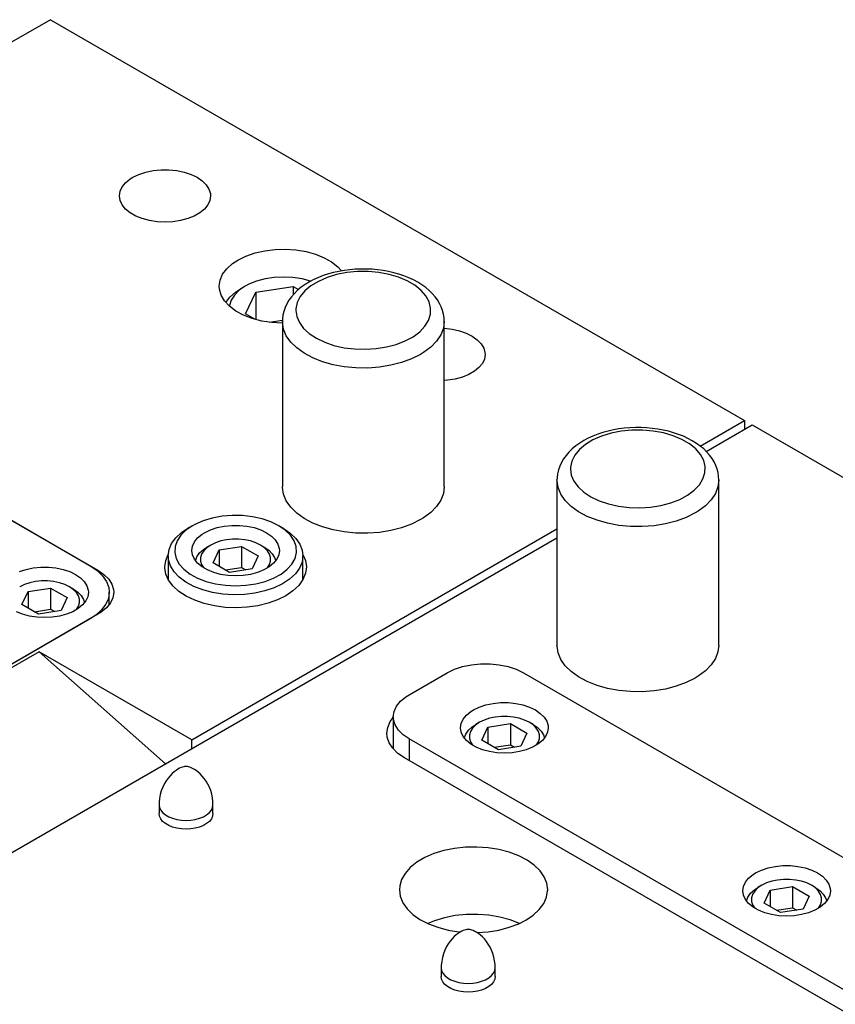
# Model space of a CAD drawing. Header units: inches. Extents: x 3 to 351, y 4 to 271.
# Tile 488 of 530: x 205.08 to 208.86, y 254.16 to 258.73. Entities that reach past the tile are written whole.
import ezdxf

# ---------------------------------------------------------------- set-up
doc = ezdxf.new("R2010")
doc.units = ezdxf.units.IN
doc.header["$LTSCALE"] = 0.5
doc.header["$MEASUREMENT"] = 0
doc.layers.add('DSS', color=7, linetype='Continuous')

msp = doc.modelspace()

# ---------------------------------------------------------------- linework, layer by layer
at = {"layer": 'DSS', "color": 190, "linetype": 'Continuous'}
for p, q in [((205.2263, 258.7264), (205.013, 258.6033)), ((205.2263, 258.7264), (208.4437, 256.8689)), ((205.5951, 257.9882), (205.6075, 257.996)), ((205.6075, 257.996), (205.6357, 258.0097)), ((205.6357, 258.0097), (205.6675, 258.0203)), ((205.6675, 258.0203), (205.7021, 258.0276)), ((205.7021, 258.0276), (205.7383, 258.0313)), ((205.7383, 258.0313), (205.775, 258.0313)), ((205.775, 258.0313), (205.8113, 258.0276)), ((205.8113, 258.0276), (205.8458, 258.0203)), ((205.8458, 258.0203), (205.8777, 258.0097)), ((205.8777, 258.0097), (205.9058, 257.996)), ((205.9058, 257.996), (205.9295, 257.9798)), ((205.5489, 257.9311), (205.5584, 257.9516)), ((205.5584, 257.9516), (205.574, 257.9708)), ((205.574, 257.9708), (205.5951, 257.9882)), ((205.9295, 257.9798), (205.9478, 257.9614)), ((205.9478, 257.9614), (205.9604, 257.9415)), ((205.5457, 257.9099), (205.5489, 257.9311)), ((205.5489, 257.8888), (205.5457, 257.9099)), ((205.9604, 257.9415), (205.9668, 257.9205)), ((205.9676, 257.9099), (205.9644, 257.8888)), ((205.9668, 257.9205), (205.9676, 257.9099)), ((205.5584, 257.8683), (205.5489, 257.8888)), ((205.574, 257.849), (205.5584, 257.8683)), ((205.9549, 257.8683), (205.9393, 257.849)), ((205.9644, 257.8888), (205.9549, 257.8683)), ((205.5951, 257.8316), (205.574, 257.849)), ((205.6211, 257.8166), (205.5951, 257.8316)), ((205.6512, 257.8045), (205.6211, 257.8166)), ((205.8923, 257.8166), (205.8621, 257.8045)), ((205.9183, 257.8316), (205.8923, 257.8166)), ((205.9393, 257.849), (205.9183, 257.8316)), ((205.6845, 257.7955), (205.6512, 257.8045)), ((205.72, 257.79), (205.6845, 257.7955)), ((205.7567, 257.7881), (205.72, 257.79)), ((205.7933, 257.79), (205.7567, 257.7881)), ((205.8288, 257.7955), (205.7933, 257.79)), ((205.8621, 257.8045), (205.8288, 257.7955)), ((206.0947, 257.6127), (206.1319, 257.6309)), ((206.1319, 257.6309), (206.1737, 257.6453)), ((206.1737, 257.6453), (206.219, 257.6556)), ((206.219, 257.6556), (206.2666, 257.6615)), ((206.2666, 257.6615), (206.3152, 257.6628)), ((206.3152, 257.6628), (206.3636, 257.6595)), ((206.3636, 257.6595), (206.4104, 257.6516)), ((206.4104, 257.6516), (206.4543, 257.6395)), ((206.4543, 257.6395), (206.4942, 257.6234)), ((206.0431, 257.5725), (206.0696, 257.5961)), ((206.0696, 257.5961), (206.0947, 257.6127)), ((206.4942, 257.6234), (206.529, 257.6037)), ((206.529, 257.6037), (206.5578, 257.5811)), ((206.0118, 257.5195), (206.0237, 257.5468)), ((206.0237, 257.5468), (206.0431, 257.5725)), ((206.5578, 257.5811), (206.575, 257.5624)), ((206.0078, 257.4915), (206.0118, 257.5195)), ((206.0087, 257.4777), (206.0078, 257.4915)), ((206.0166, 257.45), (206.0087, 257.4777)), ((206.0322, 257.4234), (206.0166, 257.45)), ((206.0552, 257.3986), (206.0322, 257.4234)), ((206.0848, 257.3763), (206.0552, 257.3986)), ((206.1204, 257.3571), (206.0848, 257.3763)), ((206.161, 257.3415), (206.1204, 257.3571)), ((206.2054, 257.33), (206.161, 257.3415)), ((206.2524, 257.3228), (206.2054, 257.33)), ((206.3009, 257.3201), (206.2524, 257.3228)), ((203.5469, 257.271), (205.4455, 256.1749)), ((207.0509, 257.2962), (207.087, 257.2923)), ((207.087, 257.2923), (207.1214, 257.2847)), ((207.1214, 257.2847), (207.153, 257.2738)), ((207.153, 257.2738), (207.1808, 257.2599)), ((207.1808, 257.2599), (207.204, 257.2435)), ((207.204, 257.2435), (207.2219, 257.2249)), ((207.2219, 257.2249), (207.234, 257.2049)), ((207.234, 257.2049), (207.2398, 257.1839)), ((207.2404, 257.1751), (207.2372, 257.1539)), ((207.2398, 257.1839), (207.2404, 257.1751)), ((207.2277, 257.1334), (207.2121, 257.1142)), ((207.2372, 257.1539), (207.2277, 257.1334)), ((207.191, 257.0968), (207.165, 257.0818)), ((207.2121, 257.1142), (207.191, 257.0968)), ((207.0661, 257.0551), (207.0509, 257.0539)), ((207.1016, 257.0606), (207.0661, 257.0551)), ((207.1349, 257.0696), (207.1016, 257.0606)), ((207.165, 257.0818), (207.1349, 257.0696)), ((208.238, 256.7502), (208.4437, 256.8689)), ((208.4437, 256.8689), (208.4437, 256.8281)), ((208.2657, 256.7253), (208.479, 256.8485)), ((208.479, 256.8485), (214.2066, 253.5417)), ((206.301, 256.5587), (206.3009, 256.5627)), ((206.306, 256.5272), (206.301, 256.5587)), ((207.0509, 256.5627), (207.0469, 256.5312)), ((206.3189, 256.4965), (206.306, 256.5272)), ((206.3394, 256.4672), (206.3189, 256.4965)), ((207.035, 256.5004), (207.0155, 256.4708)), ((207.0469, 256.5312), (207.035, 256.5004)), ((206.3671, 256.4399), (206.3394, 256.4672)), ((207.0155, 256.4708), (206.9887, 256.4433)), ((206.4013, 256.4153), (206.3671, 256.4399)), ((206.4414, 256.3938), (206.4013, 256.4153)), ((206.9411, 256.4096), (206.8996, 256.389)), ((206.9552, 256.4183), (206.9411, 256.4096)), ((206.9887, 256.4433), (206.9552, 256.4183)), ((205.8804, 255.389), (207.5737, 256.3666)), ((206.4865, 256.3759), (206.4414, 256.3938)), ((206.5356, 256.3619), (206.4865, 256.3759)), ((206.5878, 256.3523), (206.5356, 256.3619)), ((206.6418, 256.3471), (206.5878, 256.3523)), ((206.8035, 256.3591), (206.7508, 256.3506)), ((206.8534, 256.372), (206.8035, 256.3591)), ((206.8996, 256.389), (206.8534, 256.372)), ((203.8463, 254.1738), (207.5737, 256.3258)), ((206.6965, 256.3465), (206.6418, 256.3471)), ((206.7508, 256.3506), (206.6965, 256.3465)), ((205.7556, 256.1902), (205.7596, 256.2197)), ((205.7596, 256.2197), (205.7714, 256.2484)), ((206.396, 256.2484), (206.4078, 256.2196)), ((206.4078, 256.2196), (206.4118, 256.1902)), ((205.4455, 256.1749), (205.4735, 256.1556)), ((205.7556, 256.1868), (205.7556, 256.1902)), ((205.7605, 256.1574), (205.7556, 256.1868)), ((206.4118, 256.1902), (206.4078, 256.1607)), ((205.4735, 256.1556), (205.4953, 256.1338)), ((205.4953, 256.1338), (205.5102, 256.1102)), ((205.7733, 256.1288), (205.7605, 256.1574)), ((205.7936, 256.1016), (205.7733, 256.1288)), ((206.3959, 256.132), (206.3765, 256.1046)), ((206.4078, 256.1607), (206.3959, 256.132)), ((205.5102, 256.1102), (205.5178, 256.0854)), ((205.5178, 256.0854), (205.5188, 256.0728)), ((205.821, 256.0767), (205.7936, 256.1016)), ((206.3498, 256.0794), (206.3168, 256.0568)), ((206.3765, 256.1046), (206.3498, 256.0794)), ((205.515, 256.0478), (205.5037, 256.0235)), ((205.5188, 256.0728), (205.515, 256.0478)), ((205.8548, 256.0545), (205.821, 256.0767)), ((205.8942, 256.0356), (205.8548, 256.0545)), ((205.9381, 256.0204), (205.8942, 256.0356)), ((206.278, 256.0375), (206.2345, 256.0219)), ((206.3168, 256.0568), (206.278, 256.0375)), ((205.4853, 256.0007), (205.4603, 255.9801)), ((205.5037, 256.0235), (205.4853, 256.0007)), ((205.9857, 256.0094), (205.9381, 256.0204)), ((206.0356, 256.0028), (205.9857, 256.0094)), ((206.0866, 256.0008), (206.0356, 256.0028)), ((206.1376, 256.0033), (206.0866, 256.0008)), ((206.1873, 256.0105), (206.1376, 256.0033)), ((206.2345, 256.0219), (206.1873, 256.0105)), ((205.4455, 255.9708), (203.2818, 254.7215)), ((205.4603, 255.9801), (205.4455, 255.9708)), ((207.5738, 255.8238), (207.5737, 255.8279)), ((207.5788, 255.7924), (207.5738, 255.8238)), ((208.3237, 255.8279), (208.3197, 255.7964)), ((205.1733, 255.7973), (203.5823, 254.8787)), ((205.8804, 255.389), (205.1733, 255.7973)), ((205.1733, 255.7973), (205.7589, 255.278)), ((207.5917, 255.7616), (207.5788, 255.7924)), ((207.6122, 255.7323), (207.5917, 255.7616)), ((208.3078, 255.7655), (208.2882, 255.736)), ((208.3197, 255.7964), (208.3078, 255.7655)), ((207.6398, 255.7051), (207.6122, 255.7323)), ((208.2882, 255.736), (208.2615, 255.7084)), ((207.6741, 255.6804), (207.6398, 255.7051)), ((207.7142, 255.6589), (207.6741, 255.6804)), ((208.2139, 255.6748), (208.1724, 255.6541)), ((208.228, 255.6834), (208.2139, 255.6748)), ((208.2615, 255.7084), (208.228, 255.6834)), ((207.7593, 255.641), (207.7142, 255.6589)), ((207.8084, 255.6271), (207.7593, 255.641)), ((207.8606, 255.6174), (207.8084, 255.6271)), ((208.0763, 255.6243), (208.0236, 255.6157)), ((208.1262, 255.6372), (208.0763, 255.6243)), ((208.1724, 255.6541), (208.1262, 255.6372)), ((207.9146, 255.6123), (207.8606, 255.6174)), ((207.9693, 255.6117), (207.9146, 255.6123)), ((208.0236, 255.6157), (207.9693, 255.6117)), ((206.8007, 255.4733), (206.8148, 255.4924)), ((206.7848, 255.4196), (206.7888, 255.4468)), ((206.7888, 255.4468), (206.8007, 255.4733)), ((206.7865, 255.402), (206.7848, 255.4196)), ((206.7956, 255.3753), (206.7865, 255.402)), ((205.8804, 255.3482), (205.8804, 255.389)), ((206.8123, 255.3497), (206.7956, 255.3753)), ((206.8363, 255.3262), (206.8123, 255.3497)), ((206.8668, 255.3053), (206.8363, 255.3262)), ((211.5337, 252.6109), (206.8668, 255.3053)), ((205.7308, 255.0346), (205.7289, 255.0471)), ((205.7364, 255.0224), (205.7308, 255.0346)), ((205.977, 255.0346), (205.9713, 255.0224)), ((205.9789, 255.0471), (205.977, 255.0346)), ((205.7456, 255.011), (205.7364, 255.0224)), ((205.7581, 255.0007), (205.7456, 255.011)), ((205.7735, 254.9918), (205.7581, 255.0007)), ((205.7914, 254.9846), (205.7735, 254.9918)), ((205.8111, 254.9793), (205.7914, 254.9846)), ((205.9164, 254.9846), (205.8966, 254.9793)), ((205.9342, 254.9918), (205.9164, 254.9846)), ((205.9496, 255.0007), (205.9342, 254.9918)), ((205.9621, 255.011), (205.9496, 255.0007)), ((205.9713, 255.0224), (205.9621, 255.011)), ((205.8322, 254.976), (205.8111, 254.9793)), ((205.8539, 254.9749), (205.8322, 254.976)), ((205.8756, 254.976), (205.8539, 254.9749)), ((205.8966, 254.9793), (205.8756, 254.976)), ((207.2022, 254.8922), (207.1498, 254.8913)), ((207.2542, 254.8886), (207.2022, 254.8922)), ((207.0026, 254.8616), (206.9606, 254.8434)), ((207.0488, 254.8758), (207.0026, 254.8616)), ((207.0983, 254.8858), (207.0488, 254.8758)), ((207.1498, 254.8913), (207.0983, 254.8858)), ((207.3047, 254.8804), (207.2542, 254.8886)), ((207.3524, 254.8679), (207.3047, 254.8804)), ((207.3962, 254.8513), (207.3524, 254.8679)), ((207.4352, 254.8311), (207.3962, 254.8513)), ((206.9239, 254.8219), (206.8933, 254.7973)), ((206.9606, 254.8434), (206.9239, 254.8219)), ((207.4685, 254.8077), (207.4352, 254.8311)), ((207.4951, 254.7817), (207.4685, 254.8077)), ((206.8695, 254.7703), (206.8531, 254.7416)), ((206.8933, 254.7973), (206.8695, 254.7703)), ((207.5146, 254.7536), (207.4951, 254.7817)), ((206.8444, 254.7118), (206.843, 254.694)), ((206.8531, 254.7416), (206.8444, 254.7118)), ((207.5265, 254.7241), (207.5146, 254.7536)), ((207.5305, 254.694), (207.5265, 254.7241)), ((206.843, 254.694), (206.847, 254.6638)), ((207.5253, 254.6594), (207.5304, 254.6895)), ((207.5304, 254.6895), (207.5305, 254.694)), ((206.847, 254.6638), (206.8589, 254.6344)), ((206.8589, 254.6344), (206.8784, 254.6063)), ((207.4917, 254.6023), (207.5122, 254.6301)), ((207.5122, 254.6301), (207.5253, 254.6594)), ((206.8784, 254.6063), (206.9051, 254.5802)), ((206.9051, 254.5802), (206.9383, 254.5568)), ((207.1022, 254.5744), (207.0525, 254.5648)), ((207.1538, 254.5796), (207.1022, 254.5744)), ((207.2062, 254.5802), (207.1538, 254.5796)), ((207.2581, 254.5762), (207.2062, 254.5802)), ((207.3084, 254.5677), (207.2581, 254.5762)), ((207.4298, 254.5536), (207.464, 254.5766)), ((207.464, 254.5766), (207.4917, 254.6023)), ((206.9383, 254.5568), (206.9773, 254.5366)), ((207.006, 254.5509), (206.9742, 254.538)), ((206.9773, 254.5366), (207.0212, 254.5201)), ((207.0525, 254.5648), (207.006, 254.5509)), ((207.3559, 254.5549), (207.3084, 254.5677)), ((207.3525, 254.5201), (207.3963, 254.5367)), ((207.3994, 254.538), (207.3559, 254.5549)), ((207.3963, 254.5367), (207.4298, 254.5536)), ((207.0212, 254.5201), (207.0689, 254.5076)), ((207.0689, 254.5076), (207.1193, 254.4994)), ((207.1193, 254.4994), (207.1263, 254.4986)), ((207.2023, 254.4957), (207.2543, 254.4994)), ((207.2543, 254.4994), (207.3048, 254.5076)), ((207.3048, 254.5076), (207.3525, 254.5201)), ((207.0389, 254.2793), (207.037, 254.2919)), ((207.0446, 254.2672), (207.0389, 254.2793)), ((207.0538, 254.2558), (207.0446, 254.2672)), ((207.0663, 254.2455), (207.0538, 254.2558)), ((207.2703, 254.2558), (207.2578, 254.2455)), ((207.2795, 254.2672), (207.2703, 254.2558)), ((207.2851, 254.2793), (207.2795, 254.2672)), ((207.287, 254.2919), (207.2851, 254.2793)), ((207.0817, 254.2366), (207.0663, 254.2455)), ((207.0995, 254.2294), (207.0817, 254.2366)), ((207.1193, 254.224), (207.0995, 254.2294)), ((207.1403, 254.2208), (207.1193, 254.224)), ((207.162, 254.2197), (207.1403, 254.2208)), ((207.1837, 254.2208), (207.162, 254.2197)), ((207.2048, 254.224), (207.1837, 254.2208)), ((207.2245, 254.2294), (207.2048, 254.224)), ((207.2424, 254.2366), (207.2245, 254.2294)), ((207.2578, 254.2455), (207.2424, 254.2366))]:
    msp.add_line(p, q, dxfattribs=at)
at = {"layer": 'DSS', "color": 9, "linetype": 'Continuous'}
for p, q in [((206.4903, 257.5404), (206.4678, 257.5317)), ((206.5137, 257.5481), (206.4903, 257.5404)), ((206.5377, 257.5547), (206.5137, 257.5481)), ((206.5623, 257.5601), (206.5377, 257.5547)), ((206.5874, 257.5645), (206.5623, 257.5601)), ((206.6129, 257.5678), (206.5874, 257.5645)), ((206.6386, 257.57), (206.6129, 257.5678)), ((206.6646, 257.571), (206.6386, 257.57)), ((206.6906, 257.5709), (206.6646, 257.571)), ((206.7165, 257.5697), (206.6906, 257.5709)), ((206.7422, 257.5674), (206.7165, 257.5697)), ((206.7677, 257.564), (206.7422, 257.5674)), ((206.7927, 257.5595), (206.7677, 257.564)), ((206.8173, 257.5539), (206.7927, 257.5595)), ((206.8412, 257.5472), (206.8173, 257.5539)), ((206.8644, 257.5394), (206.8412, 257.5472)), ((206.8867, 257.5305), (206.8644, 257.5394)), ((206.4062, 257.4991), (206.3881, 257.4862)), ((206.4257, 257.511), (206.4062, 257.4991)), ((206.4462, 257.5219), (206.4257, 257.511)), ((206.4678, 257.5317), (206.4462, 257.5219)), ((206.9081, 257.5206), (206.8867, 257.5305)), ((206.9284, 257.5098), (206.9081, 257.5206)), ((206.9473, 257.4979), (206.9284, 257.5098)), ((206.965, 257.4852), (206.9473, 257.4979)), ((206.3562, 257.4576), (206.3427, 257.4421)), ((206.3714, 257.4724), (206.3562, 257.4576)), ((206.3881, 257.4862), (206.3714, 257.4724)), ((206.9811, 257.4718), (206.965, 257.4852)), ((206.9956, 257.4576), (206.9811, 257.4718)), ((207.0085, 257.4428), (206.9956, 257.4576)), ((206.3213, 257.4092), (206.3134, 257.3921)), ((206.3311, 257.4259), (206.3213, 257.4092)), ((206.3427, 257.4421), (206.3311, 257.4259)), ((207.0197, 257.4275), (207.0085, 257.4428)), ((207.0292, 257.4117), (207.0197, 257.4275)), ((207.037, 257.3955), (207.0292, 257.4117)), ((206.3035, 257.3573), (206.3013, 257.3398)), ((206.3075, 257.3748), (206.3035, 257.3573)), ((206.3134, 257.3921), (206.3075, 257.3748)), ((207.0431, 257.379), (207.037, 257.3955)), ((207.0474, 257.3621), (207.0431, 257.379)), ((207.05, 257.345), (207.0474, 257.3621)), ((206.3013, 257.3398), (206.3009, 257.3283)), ((206.3009, 257.3282), (206.3009, 256.5627)), ((207.0509, 257.3282), (207.05, 257.345)), ((207.0509, 256.5627), (207.0509, 257.3282)), ((203.5823, 257.2506), (205.4102, 256.1953)), ((207.7864, 256.8133), (207.7631, 256.8056)), ((207.8105, 256.8198), (207.7864, 256.8133)), ((207.8351, 256.8253), (207.8105, 256.8198)), ((207.8602, 256.8297), (207.8351, 256.8253)), ((207.8857, 256.833), (207.8602, 256.8297)), ((207.9114, 256.8351), (207.8857, 256.833)), ((207.9374, 256.8362), (207.9114, 256.8351)), ((207.9633, 256.8361), (207.9374, 256.8362)), ((207.9893, 256.8349), (207.9633, 256.8361)), ((208.015, 256.8326), (207.9893, 256.8349)), ((208.0405, 256.8292), (208.015, 256.8326)), ((208.0655, 256.8247), (208.0405, 256.8292)), ((208.0901, 256.819), (208.0655, 256.8247)), ((208.114, 256.8123), (208.0901, 256.819)), ((208.1372, 256.8045), (208.114, 256.8123)), ((207.679, 256.7643), (207.6609, 256.7514)), ((207.6985, 256.7762), (207.679, 256.7643)), ((207.719, 256.7871), (207.6985, 256.7762)), ((207.7406, 256.7969), (207.719, 256.7871)), ((207.7631, 256.8056), (207.7406, 256.7969)), ((208.1595, 256.7957), (208.1372, 256.8045)), ((208.1809, 256.7858), (208.1595, 256.7957)), ((208.2011, 256.7749), (208.1809, 256.7858)), ((208.2201, 256.7631), (208.2011, 256.7749)), ((208.2377, 256.7504), (208.2201, 256.7631)), ((207.629, 256.7228), (207.6155, 256.7072)), ((207.6442, 256.7375), (207.629, 256.7228)), ((207.6609, 256.7514), (207.6442, 256.7375)), ((208.2539, 256.7369), (208.2377, 256.7504)), ((208.2684, 256.7228), (208.2539, 256.7369)), ((208.2813, 256.708), (208.2684, 256.7228)), ((207.5941, 256.6743), (207.5862, 256.6573)), ((207.6039, 256.691), (207.5941, 256.6743)), ((207.6155, 256.7072), (207.6039, 256.691)), ((208.2925, 256.6927), (208.2813, 256.708)), ((208.302, 256.6769), (208.2925, 256.6927)), ((208.3097, 256.6607), (208.302, 256.6769)), ((207.5803, 256.6399), (207.5762, 256.6225)), ((207.5862, 256.6573), (207.5803, 256.6399)), ((208.3158, 256.6441), (208.3097, 256.6607)), ((208.3202, 256.6273), (208.3158, 256.6441)), ((208.3228, 256.6101), (208.3202, 256.6273)), ((207.5741, 256.605), (207.5737, 256.5934)), ((207.5737, 256.5934), (207.5737, 255.8279)), ((207.5762, 256.6225), (207.5741, 256.605)), ((208.3237, 256.5934), (208.3228, 256.6101)), ((208.3237, 255.8279), (208.3237, 256.5934)), ((205.9333, 256.4042), (205.8954, 256.3877)), ((205.9755, 256.4168), (205.9333, 256.4042)), ((206.0208, 256.4251), (205.9755, 256.4168)), ((206.0678, 256.429), (206.0208, 256.4251)), ((206.1153, 256.4282), (206.0678, 256.429)), ((206.1619, 256.4229), (206.1153, 256.4282)), ((206.2063, 256.4131), (206.1619, 256.4229)), ((206.2472, 256.3992), (206.2063, 256.4131)), ((206.2835, 256.3815), (206.2472, 256.3992)), ((205.8533, 256.3605), (205.8292, 256.3369)), ((205.8331, 256.3494), (205.8627, 256.3692)), ((205.8839, 256.3815), (205.8533, 256.3605)), ((205.8839, 256.3815), (205.8627, 256.3692)), ((205.8954, 256.3877), (205.8839, 256.3815)), ((205.9401, 256.3491), (205.9672, 256.3622)), ((205.9672, 256.3622), (205.9978, 256.3724)), ((205.9978, 256.3724), (206.0311, 256.3794)), ((206.0311, 256.3794), (206.066, 256.383)), ((206.066, 256.383), (206.1014, 256.383)), ((206.1014, 256.383), (206.1363, 256.3794)), ((206.1363, 256.3794), (206.1695, 256.3724)), ((206.1695, 256.3724), (206.2002, 256.3622)), ((206.2002, 256.3622), (206.2273, 256.3491)), ((206.3047, 256.3692), (206.2835, 256.3815)), ((206.314, 256.3606), (206.2835, 256.3815)), ((206.3047, 256.3692), (206.3371, 256.3473)), ((206.3381, 256.337), (206.314, 256.3606)), ((205.7871, 256.2984), (205.8065, 256.325)), ((205.8122, 256.3113), (205.803, 256.2844)), ((205.8065, 256.325), (205.8331, 256.3494)), ((205.8292, 256.3369), (205.8122, 256.3113)), ((205.8928, 256.3062), (205.9078, 256.3248)), ((205.9078, 256.3248), (205.9281, 256.3415)), ((205.9281, 256.3415), (205.9401, 256.3491)), ((206.2273, 256.3491), (206.2501, 256.3334)), ((206.2501, 256.3334), (206.2678, 256.3157)), ((206.2678, 256.3157), (206.2799, 256.2965)), ((206.3371, 256.3473), (206.363, 256.3226)), ((206.3551, 256.3114), (206.3381, 256.337)), ((206.3644, 256.2845), (206.3551, 256.3114)), ((206.363, 256.3226), (206.3817, 256.2959)), ((205.7712, 256.2416), (205.7752, 256.2704)), ((205.7752, 256.2704), (205.7871, 256.2984)), ((205.803, 256.2844), (205.8016, 256.257)), ((205.8806, 256.2661), (205.8837, 256.2865)), ((205.8837, 256.2458), (205.8806, 256.2661)), ((205.8837, 256.2865), (205.8928, 256.3062)), ((206.2799, 256.2965), (206.286, 256.2764)), ((206.2868, 256.2661), (206.2837, 256.2458)), ((206.286, 256.2764), (206.2868, 256.2661)), ((206.3658, 256.2571), (206.3644, 256.2845)), ((206.3817, 256.2959), (206.3929, 256.2677)), ((206.3929, 256.2677), (206.3962, 256.2416)), ((205.7712, 256.2416), (205.7712, 256.1324)), ((205.7728, 256.2235), (205.7712, 256.2416)), ((205.7818, 256.1951), (205.7728, 256.2235)), ((205.8016, 256.257), (205.8083, 256.2298)), ((205.8083, 256.2298), (205.8227, 256.2037)), ((205.8928, 256.226), (205.8837, 256.2458)), ((205.9078, 256.2075), (205.8928, 256.226)), ((206.2746, 256.226), (206.2596, 256.2075)), ((206.2837, 256.2458), (206.2746, 256.226)), ((206.3448, 256.2038), (206.3592, 256.23)), ((206.3592, 256.23), (206.3658, 256.2571)), ((206.3962, 256.2416), (206.3922, 256.2129)), ((206.3962, 256.1324), (206.3962, 256.2416)), ((205.0815, 256.1689), (205.1122, 256.1791)), ((205.1122, 256.1791), (205.1455, 256.1861)), ((205.1455, 256.1861), (205.1803, 256.1897)), ((205.1803, 256.1897), (205.2157, 256.1897)), ((205.2157, 256.1897), (205.2506, 256.1861)), ((205.2506, 256.1861), (205.2839, 256.1791)), ((205.2839, 256.1791), (205.3146, 256.1689)), ((205.4102, 256.1953), (205.4418, 256.1738)), ((205.4418, 256.1738), (205.467, 256.1495)), ((205.7985, 256.1679), (205.7818, 256.1951)), ((205.8227, 256.2037), (205.8445, 256.1793)), ((205.8445, 256.1793), (205.8731, 256.1574)), ((205.9281, 256.1908), (205.9078, 256.2075)), ((205.9531, 256.1763), (205.9281, 256.1908)), ((205.9821, 256.1646), (205.9531, 256.1763)), ((206.2143, 256.1763), (206.1853, 256.1646)), ((206.2393, 256.1908), (206.2143, 256.1763)), ((206.2596, 256.2075), (206.2393, 256.1908)), ((206.2944, 256.1575), (206.323, 256.1794)), ((206.323, 256.1794), (206.3448, 256.2038)), ((206.3803, 256.1849), (206.3609, 256.1583)), ((206.3922, 256.2129), (206.3803, 256.1849)), ((205.3146, 256.1689), (205.3417, 256.1558)), ((205.3417, 256.1558), (205.3644, 256.1401)), ((205.3644, 256.1401), (205.3821, 256.1224)), ((205.467, 256.1495), (205.4851, 256.1232)), ((205.8225, 256.1426), (205.7985, 256.1679)), ((205.8531, 256.1199), (205.8225, 256.1426)), ((205.8731, 256.1574), (205.9076, 256.1386)), ((205.9076, 256.1386), (205.9471, 256.1234)), ((206.0142, 256.1559), (205.9821, 256.1646)), ((206.0484, 256.1506), (206.0142, 256.1559)), ((206.0837, 256.1489), (206.0484, 256.1506)), ((206.119, 256.1506), (206.0837, 256.1489)), ((206.1532, 256.1559), (206.119, 256.1506)), ((206.1853, 256.1646), (206.1532, 256.1559)), ((206.2205, 256.1234), (206.26, 256.1387)), ((206.26, 256.1387), (206.2944, 256.1575)), ((206.3343, 256.1339), (206.3014, 256.1122)), ((206.3609, 256.1583), (206.3343, 256.1339)), ((205.3821, 256.1224), (205.3942, 256.1032)), ((205.3942, 256.1032), (205.4004, 256.0831)), ((205.4004, 256.0831), (205.4012, 256.0728)), ((205.4851, 256.1232), (205.4954, 256.0956)), ((205.4954, 256.0956), (205.498, 256.0728)), ((205.8897, 256.1002), (205.8531, 256.1199)), ((205.9312, 256.0842), (205.8897, 256.1002)), ((205.9766, 256.0721), (205.9312, 256.0842)), ((205.9471, 256.1234), (205.9905, 256.1122)), ((205.9905, 256.1122), (206.0365, 256.1053)), ((206.0365, 256.1053), (206.0838, 256.103)), ((206.0838, 256.103), (206.1311, 256.1054)), ((206.1311, 256.1054), (206.1771, 256.1122)), ((206.2198, 256.0792), (206.1732, 256.0688)), ((206.1771, 256.1122), (206.2205, 256.1234)), ((206.2629, 256.0938), (206.2198, 256.0792)), ((206.3014, 256.1122), (206.2629, 256.0938)), ((205.3981, 256.0525), (205.3889, 256.0327)), ((205.4012, 256.0728), (205.3981, 256.0525)), ((205.494, 256.0447), (205.4822, 256.0172)), ((205.498, 256.0728), (205.494, 256.0447)), ((205.498, 256.0153), (205.498, 256.0728)), ((206.0248, 256.0645), (205.9766, 256.0721)), ((206.0744, 256.0613), (206.0248, 256.0645)), ((206.1243, 256.0628), (206.0744, 256.0613)), ((206.1732, 256.0688), (206.1243, 256.0628)), ((205.3536, 255.9974), (205.3286, 255.983)), ((205.374, 256.0142), (205.3536, 255.9974)), ((205.3889, 256.0327), (205.374, 256.0142)), ((205.4627, 255.9913), (205.4363, 255.9675)), ((205.4822, 256.0172), (205.4627, 255.9913)), ((205.4102, 255.9504), (203.3171, 254.742)), ((205.0965, 255.9713), (205.0675, 255.983)), ((205.1286, 255.9626), (205.0965, 255.9713)), ((205.1628, 255.9573), (205.1286, 255.9626)), ((205.198, 255.9556), (205.1628, 255.9573)), ((205.2333, 255.9573), (205.198, 255.9556)), ((205.2675, 255.9626), (205.2333, 255.9573)), ((205.2996, 255.9713), (205.2675, 255.9626)), ((205.3286, 255.983), (205.2996, 255.9713)), ((205.4363, 255.9675), (205.4102, 255.9504)), ((207.0648, 255.6997), (207.0982, 255.7159)), ((207.0982, 255.7159), (207.1359, 255.7284)), ((207.1359, 255.7284), (207.1769, 255.7371)), ((207.1769, 255.7371), (207.2198, 255.7414)), ((207.2198, 255.7414), (207.2634, 255.7414)), ((207.2634, 255.7414), (207.3063, 255.7371)), ((207.3063, 255.7371), (207.3472, 255.7284)), ((207.3472, 255.7284), (207.385, 255.7159)), ((207.385, 255.7159), (207.4184, 255.6997)), ((206.888, 255.5976), (207.0648, 255.6997)), ((207.4184, 255.6997), (212.0853, 253.0053)), ((206.8483, 255.5677), (206.8733, 255.5884)), ((206.8733, 255.5884), (206.888, 255.5976)), ((206.8186, 255.5206), (206.8299, 255.5449)), ((206.8299, 255.5449), (206.8483, 255.5677)), ((207.1863, 255.5275), (207.2135, 255.5406)), ((207.2135, 255.5406), (207.2441, 255.5508)), ((207.2441, 255.5508), (207.2774, 255.5578)), ((207.2774, 255.5578), (207.3123, 255.5614)), ((207.3123, 255.5614), (207.3477, 255.5614)), ((207.3477, 255.5614), (207.3825, 255.5578)), ((207.3825, 255.5578), (207.4158, 255.5508)), ((207.4158, 255.5508), (207.4465, 255.5406)), ((207.4465, 255.5406), (207.4736, 255.5275)), ((206.8148, 255.4956), (206.8186, 255.5206)), ((206.8148, 255.4956), (206.8148, 255.3468)), ((206.8158, 255.483), (206.8148, 255.4956)), ((207.1391, 255.4847), (207.1541, 255.5032)), ((207.1541, 255.5032), (207.1744, 255.5199)), ((207.1744, 255.5199), (207.1863, 255.5275)), ((207.4736, 255.5275), (207.4964, 255.5118)), ((207.4964, 255.5118), (207.5141, 255.4941)), ((207.5141, 255.4941), (207.5262, 255.4749)), ((206.8233, 255.4582), (206.8158, 255.483)), ((206.8382, 255.4346), (206.8233, 255.4582)), ((207.1268, 255.4445), (207.1299, 255.4649)), ((207.1299, 255.4242), (207.1268, 255.4445)), ((207.1299, 255.4649), (207.1391, 255.4847)), ((207.5262, 255.4749), (207.5323, 255.4548)), ((207.5331, 255.4445), (207.53, 255.4242)), ((207.5323, 255.4548), (207.5331, 255.4445)), ((206.86, 255.4128), (206.8382, 255.4346)), ((206.888, 255.3935), (206.86, 255.4128)), ((207.1391, 255.4044), (207.1299, 255.4242)), ((207.1541, 255.3859), (207.1391, 255.4044)), ((207.5208, 255.4044), (207.5059, 255.3859)), ((207.53, 255.4242), (207.5208, 255.4044)), ((211.5549, 252.6991), (206.888, 255.3935)), ((207.1744, 255.3692), (207.1541, 255.3859)), ((207.1994, 255.3547), (207.1744, 255.3692)), ((207.2284, 255.343), (207.1994, 255.3547)), ((207.4605, 255.3547), (207.4315, 255.343)), ((207.4856, 255.3692), (207.4605, 255.3547)), ((207.5059, 255.3859), (207.4856, 255.3692)), ((207.2605, 255.3343), (207.2284, 255.343)), ((207.2947, 255.3291), (207.2605, 255.3343)), ((207.33, 255.3273), (207.2947, 255.3291)), ((207.3652, 255.3291), (207.33, 255.3273)), ((207.3994, 255.3343), (207.3652, 255.3291)), ((207.4315, 255.343), (207.3994, 255.3343)), ((205.8242, 255.2571), (205.8163, 255.2529)), ((205.8313, 255.2604), (205.8242, 255.2571)), ((205.8376, 255.2627), (205.8313, 255.2604)), ((205.8434, 255.2644), (205.8376, 255.2627)), ((205.8472, 255.2652), (205.8434, 255.2644)), ((205.849, 255.2654), (205.8472, 255.2652)), ((205.85, 255.2656), (205.849, 255.2654)), ((205.8508, 255.2656), (205.85, 255.2656)), ((205.8514, 255.2657), (205.8508, 255.2656)), ((205.8519, 255.2657), (205.8514, 255.2657)), ((205.8523, 255.2657), (205.8519, 255.2657)), ((205.8526, 255.2657), (205.8523, 255.2657)), ((205.853, 255.2658), (205.8526, 255.2657)), ((205.8533, 255.2658), (205.853, 255.2658)), ((205.8536, 255.2658), (205.8533, 255.2658)), ((205.8539, 255.2658), (205.8536, 255.2658)), ((205.8542, 255.2658), (205.8539, 255.2658)), ((205.8545, 255.2658), (205.8542, 255.2658)), ((205.8548, 255.2658), (205.8545, 255.2658)), ((205.8552, 255.2657), (205.8548, 255.2658)), ((205.8556, 255.2657), (205.8552, 255.2657)), ((205.856, 255.2657), (205.8556, 255.2657)), ((205.8565, 255.2657), (205.856, 255.2657)), ((205.8572, 255.2656), (205.8565, 255.2657)), ((205.8585, 255.2655), (205.8572, 255.2656)), ((205.861, 255.2651), (205.8585, 255.2655)), ((205.8658, 255.264), (205.861, 255.2651)), ((205.8712, 255.2623), (205.8658, 255.264)), ((205.8774, 255.26), (205.8712, 255.2623)), ((205.8846, 255.2566), (205.8774, 255.26)), ((205.7704, 255.2117), (205.7617, 255.1994)), ((205.7797, 255.2227), (205.7704, 255.2117)), ((205.7892, 255.2323), (205.7797, 255.2227)), ((205.7986, 255.2406), (205.7892, 255.2323)), ((205.8077, 255.2474), (205.7986, 255.2406)), ((205.8163, 255.2529), (205.8077, 255.2474)), ((205.8905, 255.2534), (205.8846, 255.2566)), ((205.8925, 255.2522), (205.8905, 255.2534)), ((205.9012, 255.2466), (205.8925, 255.2522)), ((205.9104, 255.2396), (205.9012, 255.2466)), ((205.9198, 255.2312), (205.9104, 255.2396)), ((205.9293, 255.2214), (205.9198, 255.2312)), ((205.9384, 255.2102), (205.9293, 255.2214)), ((205.7458, 255.17), (205.7394, 255.1531)), ((205.7537, 255.1861), (205.7458, 255.17)), ((205.7617, 255.1994), (205.7537, 255.1861)), ((205.9471, 255.1978), (205.9384, 255.2102)), ((205.9551, 255.1841), (205.9471, 255.1978)), ((205.9622, 255.1694), (205.9551, 255.1841)), ((205.9682, 255.1538), (205.9622, 255.1694)), ((205.7344, 255.1355), (205.731, 255.1175)), ((205.7394, 255.1531), (205.7344, 255.1355)), ((205.9729, 255.1373), (205.9682, 255.1538)), ((205.9764, 255.1201), (205.9729, 255.1373)), ((205.7292, 255.0994), (205.7289, 255.0879)), ((205.7289, 255.0879), (205.7289, 255.0471)), ((205.731, 255.1175), (205.7292, 255.0994)), ((205.9784, 255.1025), (205.9764, 255.1201)), ((205.9789, 255.0879), (205.9784, 255.1025)), ((205.9789, 255.0471), (205.9789, 255.0879)), ((208.5523, 254.7956), (208.5855, 254.8026)), ((208.5855, 254.8026), (208.6204, 254.8061)), ((208.6204, 254.8061), (208.6558, 254.8061)), ((208.6558, 254.8061), (208.6907, 254.8026)), ((208.6907, 254.8026), (208.724, 254.7956)), ((208.4622, 254.7479), (208.4825, 254.7647)), ((208.4825, 254.7647), (208.4945, 254.7722)), ((208.4945, 254.7722), (208.5216, 254.7854)), ((208.5216, 254.7854), (208.5523, 254.7956)), ((208.724, 254.7956), (208.7546, 254.7854)), ((208.7546, 254.7854), (208.7817, 254.7722)), ((208.7817, 254.7722), (208.8045, 254.7566)), ((208.8045, 254.7566), (208.8222, 254.7389)), ((208.435, 254.6893), (208.4381, 254.7097)), ((208.4381, 254.7097), (208.4472, 254.7294)), ((208.4472, 254.7294), (208.4622, 254.7479)), ((208.8222, 254.7389), (208.8343, 254.7196)), ((208.8343, 254.7196), (208.8405, 254.6995)), ((208.4381, 254.6689), (208.435, 254.6893)), ((208.4472, 254.6492), (208.4381, 254.6689)), ((208.8382, 254.6689), (208.829, 254.6492)), ((208.8412, 254.6893), (208.8382, 254.6689)), ((208.8405, 254.6995), (208.8412, 254.6893)), ((208.4622, 254.6307), (208.4472, 254.6492)), ((208.4825, 254.6139), (208.4622, 254.6307)), ((208.814, 254.6307), (208.7937, 254.6139)), ((208.829, 254.6492), (208.814, 254.6307)), ((208.5076, 254.5995), (208.4825, 254.6139)), ((208.5366, 254.5877), (208.5076, 254.5995)), ((208.5686, 254.5791), (208.5366, 254.5877)), ((208.6028, 254.5738), (208.5686, 254.5791)), ((208.6381, 254.572), (208.6028, 254.5738)), ((208.6734, 254.5738), (208.6381, 254.572)), ((208.7076, 254.5791), (208.6734, 254.5738)), ((208.7397, 254.5877), (208.7076, 254.5791)), ((208.7687, 254.5995), (208.7397, 254.5877)), ((208.7937, 254.6139), (208.7687, 254.5995)), ((207.1068, 254.4853), (207.0973, 254.4771)), ((207.1159, 254.4921), (207.1068, 254.4853)), ((207.1245, 254.4976), (207.1159, 254.4921)), ((207.1324, 254.5019), (207.1245, 254.4976)), ((207.1394, 254.5051), (207.1324, 254.5019)), ((207.1457, 254.5074), (207.1394, 254.5051)), ((207.1515, 254.5091), (207.1457, 254.5074)), ((207.1553, 254.5099), (207.1515, 254.5091)), ((207.1571, 254.5102), (207.1553, 254.5099)), ((207.1582, 254.5103), (207.1571, 254.5102)), ((207.1589, 254.5104), (207.1582, 254.5103)), ((207.1595, 254.5104), (207.1589, 254.5104)), ((207.16, 254.5105), (207.1595, 254.5104)), ((207.1604, 254.5105), (207.16, 254.5105)), ((207.1608, 254.5105), (207.1604, 254.5105)), ((207.1611, 254.5105), (207.1608, 254.5105)), ((207.1614, 254.5105), (207.1611, 254.5105)), ((207.1617, 254.5105), (207.1614, 254.5105)), ((207.162, 254.5105), (207.1617, 254.5105)), ((207.1623, 254.5105), (207.162, 254.5105)), ((207.1627, 254.5105), (207.1623, 254.5105)), ((207.163, 254.5105), (207.1627, 254.5105)), ((207.1633, 254.5105), (207.163, 254.5105)), ((207.1637, 254.5105), (207.1633, 254.5105)), ((207.1642, 254.5104), (207.1637, 254.5105)), ((207.1647, 254.5104), (207.1642, 254.5104)), ((207.1654, 254.5104), (207.1647, 254.5104)), ((207.1667, 254.5102), (207.1654, 254.5104)), ((207.1692, 254.5098), (207.1667, 254.5102)), ((207.174, 254.5087), (207.1692, 254.5098)), ((207.1794, 254.5071), (207.174, 254.5087)), ((207.1856, 254.5047), (207.1794, 254.5071)), ((207.1928, 254.5014), (207.1856, 254.5047)), ((207.1986, 254.4982), (207.1928, 254.5014)), ((207.2007, 254.497), (207.1986, 254.4982)), ((207.2093, 254.4913), (207.2007, 254.497)), ((207.2185, 254.4843), (207.2093, 254.4913)), ((207.228, 254.4759), (207.2185, 254.4843)), ((207.0699, 254.4442), (207.0618, 254.4308)), ((207.0786, 254.4564), (207.0699, 254.4442)), ((207.0878, 254.4674), (207.0786, 254.4564)), ((207.0973, 254.4771), (207.0878, 254.4674)), ((207.2374, 254.4661), (207.228, 254.4759)), ((207.2466, 254.455), (207.2374, 254.4661)), ((207.2553, 254.4425), (207.2466, 254.455)), ((207.2633, 254.4289), (207.2553, 254.4425)), ((207.0475, 254.3978), (207.0425, 254.3802)), ((207.054, 254.4148), (207.0475, 254.3978)), ((207.0618, 254.4308), (207.054, 254.4148)), ((207.2703, 254.4142), (207.2633, 254.4289)), ((207.2763, 254.3985), (207.2703, 254.4142)), ((207.2811, 254.382), (207.2763, 254.3985)), ((207.0391, 254.3623), (207.0373, 254.3442)), ((207.0425, 254.3802), (207.0391, 254.3623)), ((207.2845, 254.3649), (207.2811, 254.382)), ((207.2865, 254.3472), (207.2845, 254.3649)), ((207.287, 254.3327), (207.2865, 254.3472)), ((207.0373, 254.3442), (207.037, 254.3327)), ((207.037, 254.3327), (207.037, 254.2919)), ((207.287, 254.2919), (207.287, 254.3327))]:
    msp.add_line(p, q, dxfattribs=at)
at = {"layer": 'DSS', "color": 96, "linetype": 'Continuous'}
for p, q in [((206.5516, 257.5448), (206.5075, 257.5312)), ((206.5989, 257.5541), (206.5516, 257.5448)), ((206.6482, 257.5589), (206.5989, 257.5541)), ((206.6981, 257.5592), (206.6482, 257.5589)), ((206.7475, 257.5548), (206.6981, 257.5592)), ((206.7951, 257.546), (206.7475, 257.5548)), ((206.8396, 257.5329), (206.7951, 257.546)), ((206.4677, 257.5138), (206.4332, 257.4929)), ((206.5075, 257.5312), (206.4677, 257.5138)), ((206.8799, 257.5159), (206.8396, 257.5329)), ((206.915, 257.4954), (206.8799, 257.5159)), ((206.944, 257.4719), (206.915, 257.4954)), ((206.405, 257.4691), (206.3836, 257.4431)), ((206.4332, 257.4929), (206.405, 257.4691)), ((206.9662, 257.446), (206.944, 257.4719)), ((206.3697, 257.4153), (206.3637, 257.3867)), ((206.3836, 257.4431), (206.3697, 257.4153)), ((206.9809, 257.4185), (206.9662, 257.446)), ((206.9878, 257.3899), (206.9809, 257.4185)), ((206.3637, 257.3867), (206.3634, 257.3792)), ((206.3634, 257.3792), (206.3674, 257.3505)), ((206.9778, 257.3327), (206.9868, 257.3611)), ((206.9868, 257.3611), (206.9878, 257.3899)), ((206.301, 257.3241), (206.3009, 257.3283)), ((206.306, 257.2927), (206.301, 257.3241)), ((206.3674, 257.3505), (206.3793, 257.3225)), ((206.3793, 257.3225), (206.3987, 257.2959)), ((206.9611, 257.3055), (206.9778, 257.3327)), ((207.0509, 257.3282), (207.0469, 257.2967)), ((206.3189, 257.262), (206.306, 257.2927)), ((206.3987, 257.2959), (206.4253, 257.2715)), ((206.4253, 257.2715), (206.4582, 257.2498)), ((206.9065, 257.2574), (206.9371, 257.2802)), ((206.9371, 257.2802), (206.9611, 257.3055)), ((207.035, 257.2658), (207.0155, 257.2363)), ((207.0469, 257.2967), (207.035, 257.2658)), ((206.3394, 257.2327), (206.3189, 257.262)), ((206.3671, 257.2054), (206.3394, 257.2327)), ((206.4582, 257.2498), (206.4967, 257.2314)), ((206.4967, 257.2314), (206.5398, 257.2168)), ((206.783, 257.2097), (206.8284, 257.2217)), ((206.8284, 257.2217), (206.8699, 257.2378)), ((206.8699, 257.2378), (206.9065, 257.2574)), ((207.0155, 257.2363), (206.9887, 257.2088)), ((206.4013, 257.1807), (206.3671, 257.2054)), ((206.4414, 257.1592), (206.4013, 257.1807)), ((206.5398, 257.2168), (206.5864, 257.2064)), ((206.5864, 257.2064), (206.6353, 257.2003)), ((206.6353, 257.2003), (206.6852, 257.1989)), ((206.6852, 257.1989), (206.7348, 257.202)), ((206.7348, 257.202), (206.783, 257.2097)), ((206.9411, 257.1751), (206.8996, 257.1544)), ((206.9552, 257.1837), (206.9411, 257.1751)), ((206.9887, 257.2088), (206.9552, 257.1837)), ((206.4865, 257.1413), (206.4414, 257.1592)), ((206.5356, 257.1274), (206.4865, 257.1413)), ((206.8534, 257.1375), (206.8035, 257.1246)), ((206.8996, 257.1544), (206.8534, 257.1375)), ((206.5878, 257.1178), (206.5356, 257.1274)), ((206.6418, 257.1126), (206.5878, 257.1178)), ((206.6965, 257.112), (206.6418, 257.1126)), ((206.7508, 257.116), (206.6965, 257.112)), ((206.8035, 257.1246), (206.7508, 257.116)), ((207.8244, 256.8099), (207.7803, 256.7964)), ((207.8717, 256.8192), (207.8244, 256.8099)), ((207.9209, 256.8241), (207.8717, 256.8192)), ((207.9709, 256.8243), (207.9209, 256.8241)), ((208.0203, 256.82), (207.9709, 256.8243)), ((208.0679, 256.8112), (208.0203, 256.82)), ((208.1124, 256.7981), (208.0679, 256.8112)), ((207.7405, 256.7789), (207.706, 256.7581)), ((207.7803, 256.7964), (207.7405, 256.7789)), ((208.1527, 256.7811), (208.1124, 256.7981)), ((208.1878, 256.7605), (208.1527, 256.7811)), ((207.6778, 256.7343), (207.6564, 256.7082)), ((207.706, 256.7581), (207.6778, 256.7343)), ((208.2168, 256.737), (208.1878, 256.7605)), ((208.239, 256.7112), (208.2168, 256.737)), ((207.6425, 256.6805), (207.6365, 256.6519)), ((207.6564, 256.7082), (207.6425, 256.6805)), ((208.2537, 256.6836), (208.239, 256.7112)), ((208.2606, 256.6551), (208.2537, 256.6836)), ((207.6365, 256.6519), (207.6362, 256.6444)), ((207.6362, 256.6444), (207.6402, 256.6156)), ((208.2506, 256.5979), (208.2596, 256.6262)), ((208.2596, 256.6262), (208.2606, 256.6551)), ((207.5738, 256.5893), (207.5737, 256.5934)), ((207.5788, 256.5578), (207.5738, 256.5893)), ((207.6402, 256.6156), (207.6521, 256.5876)), ((207.6521, 256.5876), (207.6715, 256.561)), ((208.2339, 256.5707), (208.2506, 256.5979)), ((208.3237, 256.5934), (208.3197, 256.5618)), ((207.5917, 256.5271), (207.5788, 256.5578)), ((207.6715, 256.561), (207.6981, 256.5366)), ((207.6981, 256.5366), (207.731, 256.5149)), ((208.1793, 256.5226), (208.2099, 256.5454)), ((208.2099, 256.5454), (208.2339, 256.5707)), ((208.3197, 256.5618), (208.3078, 256.531)), ((207.6122, 256.4978), (207.5917, 256.5271)), ((207.6398, 256.4706), (207.6122, 256.4978)), ((207.731, 256.5149), (207.7695, 256.4966)), ((207.7695, 256.4966), (207.8126, 256.482)), ((208.1012, 256.4869), (208.1427, 256.5029)), ((208.1427, 256.5029), (208.1793, 256.5226)), ((208.2882, 256.5015), (208.2615, 256.4739)), ((208.3078, 256.531), (208.2882, 256.5015)), ((207.6741, 256.4459), (207.6398, 256.4706)), ((207.7142, 256.4244), (207.6741, 256.4459)), ((207.8126, 256.482), (207.8592, 256.4715)), ((207.8592, 256.4715), (207.908, 256.4655)), ((207.908, 256.4655), (207.9579, 256.464)), ((207.9579, 256.464), (208.0076, 256.4672)), ((208.0076, 256.4672), (208.0558, 256.4749)), ((208.0558, 256.4749), (208.1012, 256.4869)), ((208.228, 256.4489), (208.2139, 256.4403)), ((208.2615, 256.4739), (208.228, 256.4489)), ((207.7593, 256.4065), (207.7142, 256.4244)), ((207.8084, 256.3926), (207.7593, 256.4065)), ((208.1262, 256.4027), (208.0763, 256.3898)), ((208.1724, 256.4196), (208.1262, 256.4027)), ((208.2139, 256.4403), (208.1724, 256.4196)), ((207.8606, 256.3829), (207.8084, 256.3926)), ((207.9146, 256.3777), (207.8606, 256.3829)), ((207.9693, 256.3772), (207.9146, 256.3777)), ((208.0236, 256.3812), (207.9693, 256.3772)), ((208.0763, 256.3898), (208.0236, 256.3812)), ((205.4455, 256.1749), (205.4455, 256.1707)), ((206.888, 255.3935), (206.888, 255.2931)), ((205.7289, 255.0879), (205.7308, 255.0754)), ((205.7308, 255.0754), (205.7364, 255.0633)), ((205.9713, 255.0633), (205.977, 255.0754)), ((205.977, 255.0754), (205.9789, 255.0879)), ((205.9789, 255.0879), (205.9789, 255.0879)), ((205.7364, 255.0633), (205.7456, 255.0519)), ((205.7456, 255.0519), (205.7581, 255.0416)), ((205.7581, 255.0416), (205.7735, 255.0327)), ((205.7735, 255.0327), (205.7914, 255.0254)), ((205.9164, 255.0254), (205.9342, 255.0327)), ((205.9342, 255.0327), (205.9496, 255.0415)), ((205.9496, 255.0415), (205.9621, 255.0519)), ((205.9621, 255.0519), (205.9713, 255.0633)), ((205.7914, 255.0254), (205.8111, 255.0201)), ((205.8111, 255.0201), (205.8322, 255.0169)), ((205.8322, 255.0169), (205.8539, 255.0158)), ((205.8539, 255.0158), (205.8756, 255.0169)), ((205.8756, 255.0169), (205.8966, 255.0201)), ((205.8966, 255.0201), (205.9164, 255.0254)), ((207.037, 254.3327), (207.0389, 254.3202)), ((207.0389, 254.3202), (207.0446, 254.308)), ((207.0446, 254.308), (207.0538, 254.2966)), ((207.2703, 254.2966), (207.2795, 254.308)), ((207.2795, 254.308), (207.2851, 254.3202)), ((207.2851, 254.3202), (207.287, 254.3327)), ((207.287, 254.3327), (207.287, 254.3327)), ((207.0538, 254.2966), (207.0663, 254.2863)), ((207.0663, 254.2863), (207.0817, 254.2774)), ((207.0817, 254.2774), (207.0995, 254.2702)), ((207.0995, 254.2702), (207.1193, 254.2649)), ((207.1193, 254.2649), (207.1403, 254.2616)), ((207.1403, 254.2616), (207.162, 254.2605)), ((207.162, 254.2605), (207.1837, 254.2616)), ((207.1837, 254.2616), (207.2048, 254.2649)), ((207.2048, 254.2649), (207.2245, 254.2702)), ((207.2245, 254.2702), (207.2424, 254.2774)), ((207.2424, 254.2774), (207.2578, 254.2863)), ((207.2578, 254.2863), (207.2703, 254.2966))]:
    msp.add_line(p, q, dxfattribs=at)
at = {"layer": 'DSS', "color": 132, "linetype": 'Continuous'}
for p, q in [((206.1453, 257.5006), (206.1279, 257.4915)), ((206.1811, 257.5149), (206.1453, 257.5006)), ((206.2207, 257.5254), (206.1811, 257.5149)), ((206.2629, 257.5317), (206.2207, 257.5254)), ((206.3063, 257.5337), (206.2629, 257.5317)), ((206.3497, 257.5314), (206.3063, 257.5337)), ((206.3917, 257.5247), (206.3497, 257.5314)), ((206.4311, 257.5139), (206.3917, 257.5247)), ((206.0571, 257.441), (206.0831, 257.4639)), ((206.0781, 257.4504), (206.0632, 257.4268)), ((206.0999, 257.4722), (206.0781, 257.4504)), ((206.0831, 257.4639), (206.1058, 257.4787)), ((206.1279, 257.4915), (206.0999, 257.4722)), ((206.1279, 257.4915), (206.1058, 257.4787)), ((206.1304, 257.3625), (206.1771, 257.4631)), ((206.1771, 257.4631), (206.3514, 257.49)), ((206.1771, 257.4631), (206.1771, 257.3367)), ((206.3514, 257.49), (206.3757, 257.476)), ((206.3514, 257.49), (206.3514, 257.452)), ((206.0382, 257.4159), (206.0571, 257.441)), ((206.0556, 257.402), (206.0552, 257.3986)), ((206.0632, 257.4268), (206.0556, 257.402)), ((206.173, 257.3379), (206.1304, 257.3625)), ((206.24, 257.3242), (206.3012, 257.3337)), ((206.0148, 256.3106), (205.9902, 256.3024)), ((206.0415, 256.3162), (206.0148, 256.3106)), ((206.0695, 256.3191), (206.0415, 256.3162)), ((206.0979, 256.3191), (206.0695, 256.3191)), ((206.1259, 256.3162), (206.0979, 256.3191)), ((206.1526, 256.3106), (206.1259, 256.3162)), ((206.1772, 256.3024), (206.1526, 256.3106)), ((205.917, 256.2549), (205.9345, 256.2709)), ((205.936, 256.2651), (205.9262, 256.2497)), ((205.9345, 256.2709), (205.9511, 256.2818)), ((205.9502, 256.2793), (205.936, 256.2651)), ((205.9684, 256.2919), (205.9502, 256.2793)), ((205.9684, 256.2919), (205.9511, 256.2818)), ((205.9902, 256.3024), (205.9684, 256.2919)), ((205.9684, 256.2919), (205.9684, 256.2919)), ((205.9791, 256.2091), (206.0071, 256.2695)), ((206.0071, 256.2695), (206.1117, 256.2857)), ((206.0071, 256.2695), (206.0071, 256.193)), ((206.1117, 256.2857), (206.1883, 256.2415)), ((206.1117, 256.2857), (206.1117, 256.1877)), ((206.199, 256.2919), (206.1772, 256.3024)), ((206.2163, 256.2818), (206.199, 256.2919)), ((206.217, 256.2795), (206.199, 256.2919)), ((206.2163, 256.2818), (206.2373, 256.2674)), ((206.2313, 256.2653), (206.217, 256.2795)), ((206.241, 256.2499), (206.2313, 256.2653)), ((206.2373, 256.2674), (206.2536, 256.2511)), ((205.8977, 256.219), (205.9046, 256.2374)), ((205.9046, 256.2374), (205.917, 256.2549)), ((205.9262, 256.2497), (205.9213, 256.2335)), ((205.9213, 256.2335), (205.9213, 256.2171)), ((205.9213, 256.2171), (205.9262, 256.201)), ((206.1883, 256.2415), (206.1602, 256.1811)), ((206.246, 256.2337), (206.241, 256.2499)), ((206.2412, 256.2012), (206.2461, 256.2173)), ((206.2461, 256.2173), (206.246, 256.2337)), ((206.2536, 256.2511), (206.2648, 256.2333)), ((206.2648, 256.2333), (206.2697, 256.219)), ((205.9262, 256.201), (205.9358, 256.1857)), ((206.0557, 256.1649), (205.9791, 256.2091)), ((206.0364, 256.1761), (206.1117, 256.1877)), ((206.1602, 256.1811), (206.0557, 256.1649)), ((206.1117, 256.1877), (206.131, 256.1766)), ((206.2316, 256.1857), (206.2412, 256.2012)), ((205.1838, 256.1258), (205.1559, 256.1229)), ((205.2123, 256.1258), (205.1838, 256.1258)), ((205.2402, 256.1229), (205.2123, 256.1258)), ((205.1046, 256.1091), (205.0828, 256.0985)), ((205.0828, 256.0985), (205.0828, 256.0985)), ((205.1292, 256.1173), (205.1046, 256.1091)), ((205.1215, 256.0762), (205.2261, 256.0924)), ((205.1559, 256.1229), (205.1292, 256.1173)), ((205.2261, 256.0924), (205.3026, 256.0482)), ((205.2261, 256.0924), (205.2261, 255.9944)), ((205.2669, 256.1173), (205.2402, 256.1229)), ((205.2915, 256.1091), (205.2669, 256.1173)), ((205.3133, 256.0985), (205.2915, 256.1091)), ((205.3306, 256.0885), (205.3133, 256.0985)), ((205.3313, 256.0862), (205.3133, 256.0985)), ((205.3306, 256.0885), (205.3516, 256.0741)), ((205.3456, 256.072), (205.3313, 256.0862)), ((205.0935, 256.0158), (205.1215, 256.0762)), ((205.1215, 256.0762), (205.1215, 255.9997)), ((205.3026, 256.0482), (205.2746, 255.9878)), ((205.3554, 256.0566), (205.3456, 256.072)), ((205.3516, 256.0741), (205.368, 256.0577)), ((205.3604, 256.0404), (205.3554, 256.0566)), ((205.3605, 256.024), (205.3604, 256.0404)), ((205.368, 256.0577), (205.3792, 256.04)), ((205.3792, 256.04), (205.384, 256.0257)), ((205.17, 255.9716), (205.0935, 256.0158)), ((205.1508, 255.9827), (205.2261, 255.9944)), ((205.2746, 255.9878), (205.17, 255.9716)), ((205.2261, 255.9944), (205.2453, 255.9833)), ((205.3459, 255.9924), (205.3556, 256.0079)), ((205.3556, 256.0079), (205.3605, 256.024)), ((207.2611, 255.489), (207.2365, 255.4808)), ((207.2878, 255.4946), (207.2611, 255.489)), ((207.3158, 255.4975), (207.2878, 255.4946)), ((207.3442, 255.4975), (207.3158, 255.4975)), ((207.3722, 255.4946), (207.3442, 255.4975)), ((207.3989, 255.489), (207.3722, 255.4946)), ((207.4235, 255.4808), (207.3989, 255.489)), ((207.1633, 255.4333), (207.1808, 255.4493)), ((207.1822, 255.4435), (207.1725, 255.4281)), ((207.1808, 255.4493), (207.1974, 255.4603)), ((207.1964, 255.4577), (207.1822, 255.4435)), ((207.2147, 255.4703), (207.1964, 255.4577)), ((207.2147, 255.4703), (207.1974, 255.4603)), ((207.2365, 255.4808), (207.2147, 255.4703)), ((207.2147, 255.4703), (207.2147, 255.4703)), ((207.2254, 255.3875), (207.2534, 255.4479)), ((207.2534, 255.4479), (207.358, 255.4641)), ((207.2534, 255.4479), (207.2534, 255.3714)), ((207.358, 255.4641), (207.4345, 255.4199)), ((207.358, 255.4641), (207.358, 255.3661)), ((207.4452, 255.4703), (207.4235, 255.4808)), ((207.4626, 255.4603), (207.4452, 255.4703)), ((207.4633, 255.4579), (207.4452, 255.4703)), ((207.4626, 255.4603), (207.4836, 255.4458)), ((207.4775, 255.4437), (207.4633, 255.4579)), ((207.4873, 255.4283), (207.4775, 255.4437)), ((207.4836, 255.4458), (207.4999, 255.4295)), ((207.144, 255.3974), (207.1509, 255.4158)), ((207.1509, 255.4158), (207.1633, 255.4333)), ((207.1725, 255.4281), (207.1676, 255.4119)), ((207.1676, 255.4119), (207.1676, 255.3955)), ((207.1676, 255.3955), (207.1725, 255.3794)), ((207.4345, 255.4199), (207.4065, 255.3595)), ((207.4923, 255.4122), (207.4873, 255.4283)), ((207.4875, 255.3796), (207.4924, 255.3957)), ((207.4924, 255.3957), (207.4923, 255.4122)), ((207.4999, 255.4295), (207.5111, 255.4117)), ((207.5111, 255.4117), (207.516, 255.3974)), ((207.1725, 255.3794), (207.1821, 255.3642)), ((207.302, 255.3433), (207.2254, 255.3875)), ((207.2827, 255.3545), (207.358, 255.3661)), ((207.4065, 255.3595), (207.302, 255.3433)), ((207.358, 255.3661), (207.3772, 255.355)), ((207.4779, 255.3642), (207.4875, 255.3796)), ((208.5229, 254.715), (208.5046, 254.7024)), ((208.5229, 254.715), (208.5055, 254.705)), ((208.5446, 254.7256), (208.5229, 254.715)), ((208.5229, 254.715), (208.5229, 254.715)), ((208.5692, 254.7338), (208.5446, 254.7256)), ((208.5959, 254.7394), (208.5692, 254.7338)), ((208.6239, 254.7422), (208.5959, 254.7394)), ((208.6523, 254.7422), (208.6239, 254.7422)), ((208.6803, 254.7394), (208.6523, 254.7422)), ((208.707, 254.7338), (208.6803, 254.7394)), ((208.7316, 254.7256), (208.707, 254.7338)), ((208.7534, 254.715), (208.7316, 254.7256)), ((208.7707, 254.705), (208.7534, 254.715)), ((208.7714, 254.7026), (208.7534, 254.715)), ((208.4591, 254.6606), (208.4715, 254.6781)), ((208.4715, 254.6781), (208.4889, 254.694)), ((208.4807, 254.6728), (208.4757, 254.6567)), ((208.4904, 254.6882), (208.4807, 254.6728)), ((208.4889, 254.694), (208.5055, 254.705)), ((208.5046, 254.7024), (208.4904, 254.6882)), ((208.5336, 254.6323), (208.5616, 254.6927)), ((208.5616, 254.6927), (208.6661, 254.7088)), ((208.5616, 254.6927), (208.5616, 254.6161)), ((208.6661, 254.7088), (208.7427, 254.6646)), ((208.6661, 254.7088), (208.6661, 254.6109)), ((208.7427, 254.6646), (208.7147, 254.6043)), ((208.7707, 254.705), (208.7917, 254.6906)), ((208.7857, 254.6884), (208.7714, 254.7026)), ((208.7955, 254.673), (208.7857, 254.6884)), ((208.7917, 254.6906), (208.8081, 254.6742)), ((208.8005, 254.6569), (208.7955, 254.673)), ((208.8081, 254.6742), (208.8192, 254.6565)), ((208.4521, 254.6422), (208.4591, 254.6606)), ((208.4757, 254.6567), (208.4757, 254.6403)), ((208.4757, 254.6403), (208.4807, 254.6241)), ((208.4807, 254.6241), (208.4902, 254.6089)), ((208.6101, 254.5881), (208.5336, 254.6323)), ((208.786, 254.6089), (208.7957, 254.6243)), ((208.7957, 254.6243), (208.8005, 254.6405)), ((208.8005, 254.6405), (208.8005, 254.6569)), ((208.8192, 254.6565), (208.8241, 254.6422)), ((208.5909, 254.5992), (208.6661, 254.6109)), ((208.7147, 254.6043), (208.6101, 254.5881)), ((208.6661, 254.6109), (208.6854, 254.5997))]:
    msp.add_line(p, q, dxfattribs=at)

doc.saveas('drawing.dxf')
